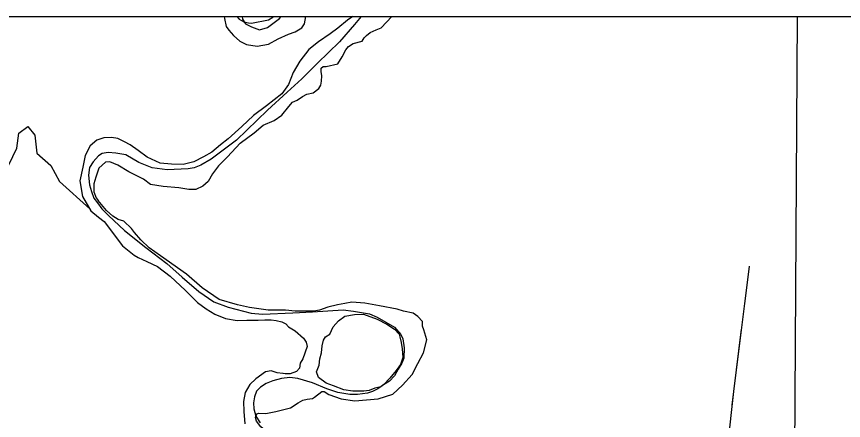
# Model space of a CAD drawing. Extents: x 8749 to 11879, y 13275 to 15339.
# Drawn here: x 9809.8 to 9895.8, y 14414.3 to 14456.3 of the extents above; entities that cross this region are included whole.
import ezdxf

# ---------------------------------------------------------------- set-up
doc = ezdxf.new("R2010")
doc.units = 0
for name, color, linetype in [('Level 2', 7, 'Continuous'), ('Level 35', 7, 'Continuous'), ('Level 43', 7, 'Continuous'), ('Level 5', 7, 'Continuous'), ('Level 9', 7, 'Continuous'), ('R_Draft', 7, 'Continuous')]:
    doc.layers.add(name, color=color, linetype=linetype)

msp = doc.modelspace()

# ---------------------------------------------------------------- linework, layer by layer
at = {"layer": 'Level 2'}
for points in [[(9845.655, 14456.301), (9844.949, 14455.487), (9843.418, 14453.658), (9841.121, 14451.443), (9839.487, 14449.809), (9837.977, 14448.44), (9835.908, 14446.574), (9832.702, 14443.462), (9830.067, 14441.461), (9829.002, 14440.846), (9828.303, 14440.563), (9827.688, 14440.463), (9825.475, 14440.38), (9823.944, 14440.563), (9822.547, 14441.112), (9821.199, 14441.927), (9820.167, 14442.11), (9819.369, 14442.16), (9818.753, 14442.077), (9818.354, 14441.827), (9817.788, 14441.195), (9817.422, 14440.596), (9817.322, 14439.798), (9817.422, 14438.817), (9817.638, 14438.101), (9817.871, 14437.436), (9818.237, 14436.921), (9818.703, 14436.305), (9819.385, 14435.607), (9821.049, 14434.06), (9823.262, 14432.28), (9825.458, 14430.617), (9827.039, 14429.22), (9828.786, 14427.723), (9830.333, 14426.658), (9831.814, 14426.093), (9834.21, 14425.477), (9835.391, 14425.361), (9838.569, 14425.511), (9840.599, 14425.594), (9843.776, 14425.81), (9844.841, 14425.677), (9846.505, 14425.394), (9847.304, 14425.045), (9849.101, 14424.014), (9849.783, 14423.265), (9849.982, 14422.783), (9850.115, 14421.868), (9850.099, 14420.787), (9849.883, 14420.255), (9849.516, 14419.639), (9849.101, 14418.957), (9848.601, 14418.408), (9847.986, 14418.009), (9847.401, 14417.619), (9846.838, 14417.311), (9846.313, 14417.142), (9845.281, 14417.02), (9844.471, 14417.031), (9843.216, 14417.219), (9842.095, 14417.597), (9840.598, 14418.241), (9839.078, 14418.662), (9838.254, 14418.772), (9837.357, 14418.68), (9836.479, 14418.424), (9835.787, 14418.148)], [(9845.655, 14456.301), (9844.949, 14455.487), (9843.418, 14453.658), (9841.121, 14451.443), (9839.487, 14449.809), (9837.977, 14448.44), (9835.908, 14446.574), (9832.702, 14443.462), (9830.067, 14441.461), (9829.002, 14440.846), (9828.303, 14440.563), (9827.688, 14440.463), (9825.475, 14440.38), (9823.944, 14440.563), (9822.547, 14441.112), (9821.199, 14441.927), (9820.167, 14442.11), (9819.369, 14442.16), (9818.753, 14442.077), (9818.354, 14441.827), (9817.788, 14441.195), (9817.422, 14440.596), (9817.322, 14439.798), (9817.422, 14438.817), (9817.638, 14438.101), (9817.871, 14437.436), (9818.237, 14436.921), (9818.703, 14436.305), (9819.385, 14435.607), (9821.049, 14434.06), (9823.262, 14432.28), (9825.458, 14430.617), (9827.039, 14429.22), (9828.786, 14427.723), (9830.333, 14426.658), (9831.814, 14426.093), (9834.21, 14425.477), (9835.391, 14425.361), (9838.569, 14425.511), (9840.599, 14425.594), (9843.776, 14425.81), (9844.841, 14425.677), (9846.505, 14425.394), (9847.304, 14425.045), (9849.101, 14424.014), (9849.783, 14423.265), (9849.982, 14422.783), (9850.115, 14421.868), (9850.099, 14420.787), (9849.883, 14420.255), (9849.516, 14419.639), (9849.101, 14418.957), (9848.601, 14418.408), (9847.986, 14418.009), (9847.401, 14417.619), (9846.838, 14417.311), (9846.313, 14417.142), (9845.281, 14417.02), (9844.471, 14417.031), (9843.216, 14417.219), (9842.095, 14417.597), (9840.598, 14418.241), (9839.078, 14418.662), (9838.254, 14418.772), (9837.357, 14418.68), (9836.479, 14418.424), (9835.787, 14418.148)], [(9832.747, 14456.301), (9832.987, 14456.035), (9833.462, 14455.755), (9833.938, 14455.647), (9834.241, 14455.625), (9836.013, 14455.971), (9836.467, 14456.252), (9836.512, 14456.301)], [(9832.747, 14456.301), (9832.987, 14456.035), (9833.462, 14455.755), (9833.938, 14455.647), (9834.241, 14455.625), (9836.013, 14455.971), (9836.467, 14456.252), (9836.512, 14456.301)], [(9835.787, 14418.148), (9835.178, 14417.787), (9834.771, 14417.364), (9834.576, 14416.778), (9834.478, 14416.16), (9834.494, 14415.51), (9834.722, 14414.778), (9835.145, 14414.079)], [(9835.787, 14418.148), (9835.178, 14417.787), (9834.771, 14417.364), (9834.576, 14416.778), (9834.478, 14416.16), (9834.494, 14415.51), (9834.722, 14414.778), (9835.145, 14414.079)]]:
    msp.add_lwpolyline(points, dxfattribs=at)
at = {"layer": 'Level 35'}
for points in [[(9831.406, 14456.301), (9831.438, 14456.093), (9831.624, 14455.274), (9831.886, 14454.895), (9832.388, 14454.319), (9833.031, 14453.743), (9833.751, 14453.387), (9834.849, 14453.235), (9836.024, 14453.443), (9837.038, 14453.99), (9838.091, 14454.457), (9838.807, 14454.722), (9839.503, 14455.126), (9839.759, 14455.528), (9839.89, 14456.301)], [(9833.282, 14456.301), (9833.312, 14456.04), (9833.641, 14455.558), (9834.249, 14455.229), (9835.084, 14454.925), (9835.92, 14455.153), (9837.16, 14456.09), (9837.343, 14456.301)], [(9833.282, 14456.301), (9833.312, 14456.04), (9833.641, 14455.558), (9834.249, 14455.229), (9835.084, 14454.925), (9835.92, 14455.153), (9837.16, 14456.09), (9837.343, 14456.301)], [(9844.784, 14456.301), (9844.223, 14455.938), (9843.217, 14455.093), (9842.439, 14454.506), (9841.208, 14453.677), (9840.217, 14452.87), (9839.268, 14451.664), (9838.6, 14450.472), (9838.097, 14449.247), (9837.406, 14448.272), (9835.805, 14447.015)], [(9847.743, 14455.112), (9848.824, 14456.301)], [(9847.743, 14455.112), (9848.824, 14456.301)], [(9842.022, 14451.117), (9843.212, 14451.388), (9843.693, 14452.097), (9844.047, 14452.832), (9844.326, 14453.187), (9844.807, 14453.491), (9845.743, 14453.744), (9845.971, 14454.074), (9846.199, 14454.327), (9846.578, 14454.656), (9847.211, 14454.91), (9847.743, 14455.112)], [(9842.022, 14451.117), (9843.212, 14451.388), (9843.693, 14452.097), (9844.047, 14452.832), (9844.326, 14453.187), (9844.807, 14453.491), (9845.743, 14453.744), (9845.971, 14454.074), (9846.199, 14454.327), (9846.578, 14454.656), (9847.211, 14454.91), (9847.743, 14455.112)], [(9833.067, 14443.147), (9834.53, 14444.226), (9835.466, 14445.011), (9836.606, 14445.493), (9837.416, 14446.05), (9838.124, 14446.962), (9838.504, 14447.393), (9838.985, 14447.621), (9839.567, 14448.001), (9839.997, 14448.229), (9840.655, 14448.381), (9841.238, 14448.837), (9841.465, 14449.166), (9841.541, 14449.572), (9841.567, 14450.129), (9841.491, 14450.585), (9841.491, 14450.94), (9841.693, 14451.092), (9842.022, 14451.117)], [(9833.067, 14443.147), (9834.53, 14444.226), (9835.466, 14445.011), (9836.606, 14445.493), (9837.416, 14446.05), (9838.124, 14446.962), (9838.504, 14447.393), (9838.985, 14447.621), (9839.567, 14448.001), (9839.997, 14448.229), (9840.655, 14448.381), (9841.238, 14448.837), (9841.465, 14449.166), (9841.541, 14449.572), (9841.567, 14450.129), (9841.491, 14450.585), (9841.491, 14450.94), (9841.693, 14451.092), (9842.022, 14451.117)], [(9835.805, 14447.015), (9834.454, 14446.009), (9833.261, 14444.878), (9831.816, 14443.589), (9831.031, 14442.96), (9830.151, 14442.206), (9829.272, 14441.734), (9828.267, 14441.2), (9827.168, 14440.917), (9825.943, 14440.949), (9824.781, 14441.074), (9823.399, 14441.672), (9822.488, 14442.363), (9821.659, 14442.952), (9821.058, 14443.289), (9820.379, 14443.615), (9819.72, 14443.731), (9818.903, 14443.705), (9818.187, 14443.44), (9817.473, 14442.855), (9816.961, 14441.852), (9816.731, 14440.65), (9816.427, 14439.22), (9816.709, 14437.586), (9817.557, 14436.108), (9818.364, 14435.459), (9818.945, 14434.983), (9820.858, 14432.455), (9822.062, 14431.483), (9822.482, 14431.266), (9823.363, 14430.851), (9824.483, 14430.319), (9825.787, 14429.307), (9827.413, 14427.818), (9828.639, 14426.585), (9829.561, 14425.911), (9830.442, 14425.357), (9831.543, 14424.904), (9832.781, 14424.713), (9833.778, 14424.739), (9834.934, 14424.727), (9835.652, 14424.772), (9836.31, 14424.776), (9836.809, 14424.719), (9837.409, 14424.583), (9837.809, 14424.346), (9838.11, 14424.048), (9838.8, 14423.622), (9839.668, 14422.876), (9839.95, 14422.467), (9840.045, 14421.996), (9839.605, 14420.738), (9839.322, 14420.267), (9839.259, 14419.764), (9838.945, 14419.418), (9838.286, 14419.167), (9837.752, 14419.167), (9837.531, 14419.192)], [(9798.939, 14440.223), (9801.956, 14440.947), (9803.144, 14439.857), (9804.568, 14437.451), (9805.91, 14436.566), (9807.196, 14437.763), (9806.961, 14439.079), (9806.935, 14440.04), (9808.005, 14440.349), (9809.029, 14440.898), (9809.862, 14442.604), (9810.059, 14444.172), (9810.999, 14444.879), (9811.742, 14443.978), (9811.953, 14442.1), (9813.386, 14440.816), (9814.31, 14439.158), (9817.449, 14436.296)], [(9833.067, 14443.147), (9831.751, 14441.702), (9830.839, 14440.79), (9830.207, 14439.954), (9829.751, 14439.169), (9829.194, 14438.662), (9828.485, 14438.308), (9827.751, 14438.308), (9826.688, 14438.485), (9825.068, 14438.637), (9823.752, 14438.84), (9823.018, 14439.397), (9821.525, 14440.157), (9820.36, 14440.866), (9819.55, 14441.196), (9819.069, 14441.17), (9818.386, 14440.537), (9818.082, 14439.6), (9817.854, 14438.916), (9817.88, 14438.08), (9818.107, 14437.446), (9818.31, 14437.168)], [(9833.067, 14443.147), (9831.751, 14441.702), (9830.839, 14440.79), (9830.207, 14439.954), (9829.751, 14439.169), (9829.194, 14438.662), (9828.485, 14438.308), (9827.751, 14438.308), (9826.688, 14438.485), (9825.068, 14438.637), (9823.752, 14438.84), (9823.018, 14439.397), (9821.525, 14440.157), (9820.36, 14440.866), (9819.55, 14441.196), (9819.069, 14441.17), (9818.386, 14440.537), (9818.082, 14439.6), (9817.854, 14438.916), (9817.88, 14438.08), (9818.107, 14437.446), (9818.31, 14437.168)], [(9821.773, 14434.269), (9820.993, 14435.024), (9820.411, 14435.201), (9819.829, 14435.556), (9819.196, 14436.139), (9818.31, 14437.168)], [(9821.773, 14434.269), (9820.993, 14435.024), (9820.411, 14435.201), (9819.829, 14435.556), (9819.196, 14436.139), (9818.31, 14437.168)], [(9824.81, 14431.439), (9823.62, 14432.268), (9822.76, 14433.104), (9822.102, 14433.838), (9821.773, 14434.269)], [(9824.81, 14431.439), (9823.62, 14432.268), (9822.76, 14433.104), (9822.102, 14433.838), (9821.773, 14434.269)], [(9832.804, 14426.347), (9830.885, 14426.904), (9829.113, 14428.095), (9827.493, 14429.539), (9824.81, 14431.439)], [(9832.804, 14426.347), (9830.885, 14426.904), (9829.113, 14428.095), (9827.493, 14429.539), (9824.81, 14431.439)], [(9849.408, 14425.873), (9847.561, 14426.22), (9846.042, 14426.524), (9844.675, 14426.6), (9843.966, 14426.474), (9843.207, 14426.347), (9842.194, 14426.093), (9841.334, 14425.789), (9840.726, 14425.688), (9838.803, 14425.688), (9837.79, 14425.764), (9835.993, 14425.764), (9834.044, 14426.043), (9832.804, 14426.347)], [(9849.408, 14425.873), (9847.561, 14426.22), (9846.042, 14426.524), (9844.675, 14426.6), (9843.966, 14426.474), (9843.207, 14426.347), (9842.194, 14426.093), (9841.334, 14425.789), (9840.726, 14425.688), (9838.803, 14425.688), (9837.79, 14425.764), (9835.993, 14425.764), (9834.044, 14426.043), (9832.804, 14426.347)], [(9840.816, 14416.746), (9841.562, 14417.31), (9841.815, 14417.31), (9842.296, 14417.031), (9843.587, 14416.55), (9844.979, 14416.347), (9846.194, 14416.474), (9847.434, 14416.55), (9848.953, 14417.056), (9849.965, 14417.969), (9850.952, 14419.109), (9851.535, 14420.249), (9852.142, 14421.338), (9852.471, 14422.681), (9852.167, 14423.72), (9852.041, 14424.125), (9852.015, 14424.606), (9851.56, 14425.113), (9851.054, 14425.468), (9850.041, 14425.67), (9849.408, 14425.873)], [(9840.816, 14416.746), (9841.562, 14417.31), (9841.815, 14417.31), (9842.296, 14417.031), (9843.587, 14416.55), (9844.979, 14416.347), (9846.194, 14416.474), (9847.434, 14416.55), (9848.953, 14417.056), (9849.965, 14417.969), (9850.952, 14419.109), (9851.535, 14420.249), (9852.142, 14421.338), (9852.471, 14422.681), (9852.167, 14423.72), (9852.041, 14424.125), (9852.015, 14424.606), (9851.56, 14425.113), (9851.054, 14425.468), (9850.041, 14425.67), (9849.408, 14425.873)], [(9841.521, 14421.335), (9841.584, 14422.058), (9841.741, 14422.656), (9841.96, 14423.001), (9842.413, 14423.287), (9842.746, 14424.039), (9843.311, 14424.667), (9843.97, 14425.17), (9844.944, 14425.327), (9845.886, 14425.359), (9847.331, 14424.856)], [(9847.331, 14424.856), (9848.305, 14424.321), (9849.121, 14423.818), (9849.592, 14423.284), (9849.689, 14423.014), (9849.819, 14422.417), (9849.923, 14421.757), (9849.99, 14420.877), (9849.736, 14420.135), (9849.301, 14419.512), (9848.629, 14418.708), (9848.015, 14418.063), (9847.698, 14417.821), (9847.061, 14417.677), (9846.483, 14417.438), (9845.918, 14417.375), (9844.786, 14417.358), (9843.845, 14417.501), (9842.777, 14417.909), (9842.023, 14418.192), (9841.207, 14418.789), (9841.018, 14419.355), (9841.274, 14420.066), (9841.364, 14420.707), (9841.521, 14421.335)], [(9837.524, 14419.193), (9836.935, 14419.261), (9836.307, 14419.481), (9835.71, 14419.387), (9834.705, 14418.632), (9834.077, 14418.067), (9833.612, 14417.216), (9833.419, 14416.294), (9833.447, 14415.234), (9833.556, 14413.975)], [(9837.524, 14419.193), (9836.935, 14419.261), (9836.307, 14419.481), (9835.71, 14419.387), (9834.705, 14418.632), (9834.077, 14418.067), (9833.612, 14417.216), (9833.419, 14416.294), (9833.447, 14415.234), (9833.556, 14413.975)], [(9836.373, 14412.684), (9835.234, 14413.646), (9834.778, 14414.229), (9834.677, 14414.634), (9834.803, 14415.014), (9835.031, 14415.065), (9835.74, 14415.04), (9836.778, 14415.242), (9838.322, 14415.622), (9839.106, 14416.154), (9839.587, 14416.433), (9840.043, 14416.535), (9840.6, 14416.611), (9840.816, 14416.746)], [(9836.373, 14412.684), (9835.234, 14413.646), (9834.778, 14414.229), (9834.677, 14414.634), (9834.803, 14415.014), (9835.031, 14415.065), (9835.74, 14415.04), (9836.778, 14415.242), (9838.322, 14415.622), (9839.106, 14416.154), (9839.587, 14416.433), (9840.043, 14416.535), (9840.6, 14416.611), (9840.816, 14416.746)]]:
    msp.add_lwpolyline(points, dxfattribs=at)
at = {"layer": 'Level 43'}
for points in [[(9885.989, 14430.363), (9884.335, 14417.337), (9882.506, 14400.681)], [(9885.989, 14430.363), (9885.49, 14426.435)], [(9885.158, 14423.816), (9884.335, 14417.337), (9884.184, 14415.956)]]:
    msp.add_lwpolyline(points, dxfattribs=at)
at = {"layer": 'Level 5'}
msp.add_lwpolyline([(9890.973, 14456.301), (9890.668, 14405.267)], dxfattribs=at)
at = {"layer": 'Level 9'}
for points in [[(9831.406, 14456.301), (9831.438, 14456.093), (9831.624, 14455.274), (9831.886, 14454.895), (9832.388, 14454.319), (9833.031, 14453.743), (9833.751, 14453.387), (9834.849, 14453.235), (9836.024, 14453.443), (9837.038, 14453.99), (9838.091, 14454.457), (9838.807, 14454.722), (9839.503, 14455.126), (9839.759, 14455.528), (9839.89, 14456.301)], [(9844.784, 14456.301), (9844.223, 14455.938), (9843.217, 14455.093), (9842.439, 14454.506), (9841.208, 14453.677), (9840.217, 14452.87), (9839.268, 14451.664), (9838.6, 14450.472), (9838.097, 14449.247), (9837.406, 14448.272), (9835.805, 14447.015)], [(9835.805, 14447.015), (9834.454, 14446.009), (9833.261, 14444.878), (9831.816, 14443.589), (9831.031, 14442.96), (9830.151, 14442.206), (9829.272, 14441.734), (9828.267, 14441.2), (9827.168, 14440.917), (9825.943, 14440.949), (9824.781, 14441.074), (9823.399, 14441.672), (9822.488, 14442.363), (9821.659, 14442.952), (9821.058, 14443.289), (9820.379, 14443.615), (9819.72, 14443.731), (9818.903, 14443.705), (9818.187, 14443.44), (9817.473, 14442.855), (9816.961, 14441.852), (9816.731, 14440.65), (9816.427, 14439.22), (9816.709, 14437.586), (9817.557, 14436.108), (9818.364, 14435.459), (9818.945, 14434.983), (9820.858, 14432.455), (9822.062, 14431.483), (9822.482, 14431.266), (9823.363, 14430.851), (9824.483, 14430.319), (9825.787, 14429.307), (9827.413, 14427.818), (9828.639, 14426.585), (9829.561, 14425.911), (9830.442, 14425.357), (9831.543, 14424.904), (9832.781, 14424.713), (9833.778, 14424.739), (9834.934, 14424.727), (9835.652, 14424.772), (9836.31, 14424.776), (9836.809, 14424.719), (9837.409, 14424.583), (9837.809, 14424.346), (9838.11, 14424.048), (9838.8, 14423.622), (9839.668, 14422.876), (9839.95, 14422.467), (9840.045, 14421.996), (9839.605, 14420.738), (9839.322, 14420.267), (9839.259, 14419.764), (9838.945, 14419.418), (9838.286, 14419.167), (9837.752, 14419.167), (9837.531, 14419.192)], [(9841.521, 14421.335), (9841.584, 14422.058), (9841.741, 14422.656), (9841.96, 14423.001), (9842.413, 14423.287), (9842.746, 14424.039), (9843.311, 14424.667), (9843.97, 14425.17), (9844.944, 14425.327), (9845.886, 14425.359), (9847.331, 14424.856)], [(9847.331, 14424.856), (9848.305, 14424.321), (9849.121, 14423.818), (9849.592, 14423.284), (9849.689, 14423.014), (9849.819, 14422.417), (9849.923, 14421.757), (9849.99, 14420.877), (9849.736, 14420.135), (9849.301, 14419.512), (9848.629, 14418.708), (9848.015, 14418.063), (9847.698, 14417.821), (9847.061, 14417.677), (9846.483, 14417.438), (9845.918, 14417.375), (9844.786, 14417.358), (9843.845, 14417.501), (9842.777, 14417.909), (9842.023, 14418.192), (9841.207, 14418.789), (9841.018, 14419.355), (9841.274, 14420.066), (9841.364, 14420.707), (9841.521, 14421.335)], [(9837.524, 14419.193), (9836.935, 14419.261), (9836.307, 14419.481), (9835.71, 14419.387), (9834.705, 14418.632), (9834.077, 14418.067), (9833.612, 14417.216), (9833.419, 14416.294), (9833.447, 14415.234), (9833.556, 14413.975)]]:
    msp.add_lwpolyline(points, dxfattribs=at)
at = {"layer": 'R_Draft'}
msp.add_lwpolyline([(9678.086, 14456.301), (10959.718, 14456.301), (10959.718, 13439.866), (9678.086, 13439.866)], close=True, dxfattribs=at)

# ---------------------------------------------------------------- texts
for s, p in [('PIKE ', (9777.531, 14419.304)), ('COUNTY', (9740.808, 14415.288))]:
    msp.add_text(s, height=20.2145, rotation=311.0766, dxfattribs=at).set_placement(p)

doc.saveas('drawing.dxf')
